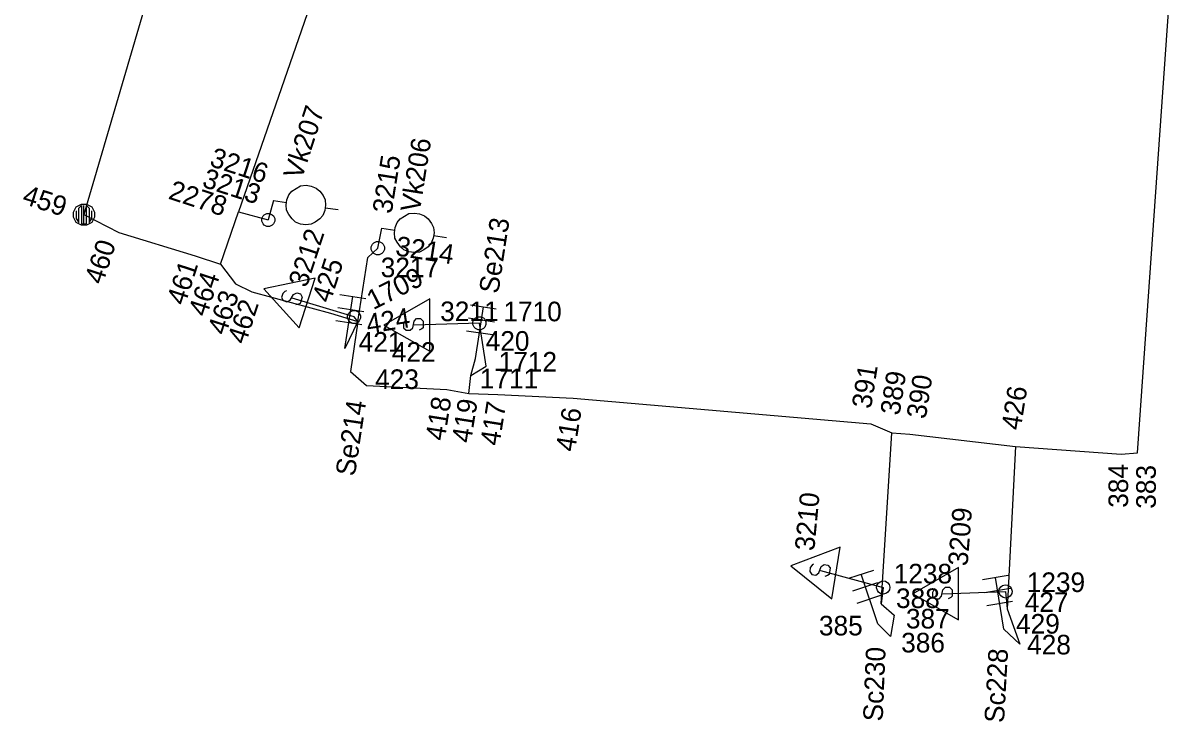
# Model space of a CAD drawing. Extents: x -535557 to -534097, y -1142175 to -1136716.
# Drawn here: x -534521.47 to -534477.24, y -1140090.45 to -1140063.74 of the extents above; entities that cross this region are included whole.
import ezdxf

# ---------------------------------------------------------------- set-up
doc = ezdxf.new("R2010")
doc.units = 0
doc.layers.add('Default', color=7, linetype='Continuous')
doc.layers.add('SS_SZDC', color=7, linetype='Continuous')

# ---------------------------------------------------------------- blocks, each defined once
blk = doc.blocks.new('POINT_DISPLAY')
at = {"layer": 'Default'}
blk.add_line((0, 0), (0, 0), dxfattribs=at)

msp = doc.modelspace()

# ---------------------------------------------------------------- linework, layer by layer
at = {"layer": 'SS_SZDC'}
for p, q in [((-534478.89, -1140080.159), (-534477.239, -1140056.569)), ((-534516.239, -1140061.079), (-534519.149, -1140071.059)), ((-534509.789, -1140060.959), (-534513.25, -1140070.95)), ((-534511.203, -1140070.164), (-534510.871, -1140069.959)), ((-534510.871, -1140069.959), (-534510.666, -1140069.937)), ((-534510.666, -1140069.937), (-534510.468, -1140069.965)), ((-534510.468, -1140069.965), (-534510.277, -1140070.042)), ((-534511.4, -1140070.49), (-534511.323, -1140070.299)), ((-534511.323, -1140070.299), (-534511.203, -1140070.164)), ((-534510.277, -1140070.042), (-534510.143, -1140070.162)), ((-534510.143, -1140070.162), (-534510.015, -1140070.331)), ((-534510.015, -1140070.331), (-534509.937, -1140070.494)), ((-534519.549, -1140070.959), (-534519.449, -1140070.759)), ((-534519.449, -1140070.759), (-534519.249, -1140070.659)), ((-534519.349, -1140070.809), (-534519.249, -1140070.709)), ((-534519.349, -1140071.359), (-534519.349, -1140070.809)), ((-534519.249, -1140070.659), (-534519.049, -1140070.659)), ((-534519.249, -1140070.709), (-534519.249, -1140071.409)), ((-534519.149, -1140071.409), (-534519.149, -1140070.709)), ((-534519.049, -1140070.659), (-534518.849, -1140070.759)), ((-534519.049, -1140071.409), (-534519.049, -1140070.709)), ((-534519.049, -1140070.709), (-534518.949, -1140070.809)), ((-534518.949, -1140070.809), (-534518.949, -1140071.359)), ((-534518.849, -1140070.759), (-534518.749, -1140070.959)), ((-534511.909, -1140070.52), (-534512.109, -1140071.26)), ((-534511.909, -1140070.52), (-534511.414, -1140070.589)), ((-534511.428, -1140070.688), (-534511.414, -1140070.589)), ((-534511.407, -1140070.893), (-534511.428, -1140070.688)), ((-534511.414, -1140070.589), (-534511.4, -1140070.49)), ((-534509.915, -1140070.699), (-534509.943, -1140070.897)), ((-534509.937, -1140070.494), (-534509.915, -1140070.699)), ((-534509.929, -1140070.798), (-534509.434, -1140070.867)), ((-534519.549, -1140071.159), (-534519.549, -1140070.959)), ((-534519.449, -1140071.359), (-534519.549, -1140071.159)), ((-534519.449, -1140070.909), (-534519.449, -1140071.209)), ((-534519.449, -1140071.209), (-534519.349, -1140071.359)), ((-534519.149, -1140071.059), (-534517.819, -1140071.739)), ((-534518.949, -1140071.359), (-534518.849, -1140071.209)), ((-534518.849, -1140071.209), (-534518.849, -1140070.909)), ((-534518.749, -1140071.159), (-534518.849, -1140071.359)), ((-534518.749, -1140070.959), (-534518.749, -1140071.159)), ((-534513.939, -1140072.95), (-534513.25, -1140070.95)), ((-534513.25, -1140070.95), (-534512.109, -1140071.26)), ((-534512.359, -1140071.21), (-534512.309, -1140071.11)), ((-534512.359, -1140071.31), (-534512.359, -1140071.21)), ((-534512.309, -1140071.11), (-534512.259, -1140071.06)), ((-534512.259, -1140071.06), (-534512.159, -1140071.01)), ((-534512.159, -1140071.01), (-534512.059, -1140071.01)), ((-534512.059, -1140071.01), (-534511.959, -1140071.06)), ((-534511.959, -1140071.06), (-534511.909, -1140071.11)), ((-534511.909, -1140071.11), (-534511.859, -1140071.21)), ((-534511.859, -1140071.21), (-534511.859, -1140071.31)), ((-534511.328, -1140071.056), (-534511.407, -1140070.893)), ((-534511.201, -1140071.225), (-534511.328, -1140071.056)), ((-534511.066, -1140071.345), (-534511.201, -1140071.225)), ((-534510.14, -1140071.223), (-534510.31, -1140071.35)), ((-534510.02, -1140071.088), (-534510.14, -1140071.223)), ((-534509.943, -1140070.897), (-534510.02, -1140071.088)), ((-534507.183, -1140071.359), (-534507.063, -1140071.224)), ((-534507.063, -1140071.224), (-534506.731, -1140071.019)), ((-534506.731, -1140071.019), (-534506.526, -1140070.997)), ((-534506.526, -1140070.997), (-534506.328, -1140071.025)), ((-534506.328, -1140071.025), (-534506.137, -1140071.102)), ((-534506.137, -1140071.102), (-534506.003, -1140071.222)), ((-534506.003, -1140071.222), (-534505.875, -1140071.391)), ((-534519.249, -1140071.459), (-534519.449, -1140071.359)), ((-534519.249, -1140071.409), (-534519.049, -1140071.409)), ((-534519.049, -1140071.459), (-534519.249, -1140071.459)), ((-534518.849, -1140071.359), (-534519.049, -1140071.459)), ((-534517.819, -1140071.739), (-534514.899, -1140072.629)), ((-534512.309, -1140071.41), (-534512.359, -1140071.31)), ((-534512.259, -1140071.46), (-534512.309, -1140071.41)), ((-534512.159, -1140071.51), (-534512.259, -1140071.46)), ((-534512.059, -1140071.51), (-534512.159, -1140071.51)), ((-534511.959, -1140071.46), (-534512.059, -1140071.51)), ((-534511.909, -1140071.41), (-534511.959, -1140071.46)), ((-534511.859, -1140071.31), (-534511.909, -1140071.41)), ((-534510.875, -1140071.422), (-534511.066, -1140071.345)), ((-534510.677, -1140071.45), (-534510.875, -1140071.422)), ((-534510.472, -1140071.428), (-534510.677, -1140071.45)), ((-534510.31, -1140071.35), (-534510.472, -1140071.428)), ((-534507.92, -1140072.34), (-534507.77, -1140071.579)), ((-534507.77, -1140071.579), (-534507.274, -1140071.649)), ((-534507.288, -1140071.748), (-534507.274, -1140071.649)), ((-534507.274, -1140071.649), (-534507.26, -1140071.55)), ((-534507.26, -1140071.55), (-534507.183, -1140071.359)), ((-534505.875, -1140071.391), (-534505.797, -1140071.554)), ((-534505.797, -1140071.554), (-534505.775, -1140071.759)), ((-534508.12, -1140072.19), (-534508.07, -1140072.14)), ((-534508.07, -1140072.14), (-534507.97, -1140072.09)), ((-534507.97, -1140072.09), (-534507.87, -1140072.09)), ((-534507.87, -1140072.09), (-534507.77, -1140072.14)), ((-534507.77, -1140072.14), (-534507.72, -1140072.19)), ((-534507.267, -1140071.953), (-534507.288, -1140071.748)), ((-534507.188, -1140072.116), (-534507.267, -1140071.953)), ((-534507.061, -1140072.285), (-534507.188, -1140072.116)), ((-534505.88, -1140072.148), (-534506, -1140072.283)), ((-534505.803, -1140071.957), (-534505.88, -1140072.148)), ((-534505.775, -1140071.759), (-534505.803, -1140071.957)), ((-534505.789, -1140071.858), (-534505.294, -1140071.927)), ((-534508.3, -1140072.7), (-534507.92, -1140072.34)), ((-534508.17, -1140072.29), (-534508.12, -1140072.19)), ((-534508.17, -1140072.39), (-534508.17, -1140072.29)), ((-534508.12, -1140072.49), (-534508.17, -1140072.39)), ((-534508.07, -1140072.54), (-534508.12, -1140072.49)), ((-534507.97, -1140072.59), (-534508.07, -1140072.54)), ((-534507.87, -1140072.59), (-534507.97, -1140072.59)), ((-534507.77, -1140072.54), (-534507.87, -1140072.59)), ((-534507.72, -1140072.49), (-534507.77, -1140072.54)), ((-534507.72, -1140072.19), (-534507.67, -1140072.29)), ((-534507.67, -1140072.39), (-534507.72, -1140072.49)), ((-534507.67, -1140072.29), (-534507.67, -1140072.39)), ((-534506.926, -1140072.405), (-534507.061, -1140072.285)), ((-534506.735, -1140072.482), (-534506.926, -1140072.405)), ((-534506.537, -1140072.51), (-534506.735, -1140072.482)), ((-534506.332, -1140072.488), (-534506.537, -1140072.51)), ((-534506.17, -1140072.41), (-534506.332, -1140072.488)), ((-534506, -1140072.283), (-534506.17, -1140072.41)), ((-534514.899, -1140072.629), (-534513.939, -1140072.95)), ((-534513.939, -1140072.95), (-534513.359, -1140073.7)), ((-534508.689, -1140075.139), (-534508.3, -1140072.7)), ((-534510.31, -1140073.484), (-534512.283, -1140073.894)), ((-534510.928, -1140075.386), (-534510.31, -1140073.484)), ((-534513.359, -1140073.7), (-534512.739, -1140074.01)), ((-534512.283, -1140073.894), (-534510.928, -1140075.386)), ((-534512.739, -1140074.01), (-534509.729, -1140074.829)), ((-534511.554, -1140074.078), (-534511.601, -1140074.221)), ((-534511.601, -1140074.221), (-534511.537, -1140074.347)), ((-534511.476, -1140073.999), (-534511.554, -1140074.078)), ((-534511.537, -1140074.347), (-534511.394, -1140074.393)), ((-534511.413, -1140073.967), (-534511.476, -1140073.999)), ((-534511.394, -1140074.393), (-534511.268, -1140074.329)), ((-534511.268, -1140074.329), (-534511.143, -1140074.107)), ((-534508.829, -1140074.969), (-534511.189, -1140074.25)), ((-534511.143, -1140074.107), (-534511.017, -1140074.043)), ((-534511.017, -1140074.043), (-534510.874, -1140074.089)), ((-534510.81, -1140074.215), (-534510.888, -1140074.453)), ((-534510.874, -1140074.089), (-534510.81, -1140074.215)), ((-534509.374, -1140074.117), (-534508.385, -1140074.267)), ((-534509.18, -1140076.17), (-534508.88, -1140074.192)), ((-534505.939, -1140074.28), (-534507.689, -1140075.28)), ((-534505.939, -1140076.28), (-534505.939, -1140074.28)), ((-534510.951, -1140074.485), (-534511.061, -1140074.502)), ((-534510.888, -1140074.453), (-534510.951, -1140074.485)), ((-534509.729, -1140074.829), (-534508.689, -1140075.139)), ((-534509.449, -1140074.611), (-534508.46, -1140074.761)), ((-534509.079, -1140074.919), (-534509.029, -1140074.819)), ((-534509.029, -1140074.819), (-534508.979, -1140074.769)), ((-534508.979, -1140074.769), (-534508.879, -1140074.719)), ((-534508.879, -1140074.719), (-534508.779, -1140074.719)), ((-534508.779, -1140074.719), (-534508.679, -1140074.769)), ((-534508.679, -1140074.769), (-534508.629, -1140074.819)), ((-534508.629, -1140074.819), (-534508.579, -1140074.919)), ((-534504.384, -1140074.507), (-534503.395, -1140074.657)), ((-534504.189, -1140076.559), (-534503.89, -1140074.582)), ((-534509.524, -1140075.106), (-534508.535, -1140075.256)), ((-534508.689, -1140075.139), (-534509.18, -1140076.17)), ((-534509.079, -1140075.019), (-534509.079, -1140074.919)), ((-534509.029, -1140075.119), (-534509.079, -1140075.019)), ((-534508.979, -1140075.169), (-534509.029, -1140075.119)), ((-534508.879, -1140075.219), (-534508.979, -1140075.169)), ((-534508.689, -1140075.139), (-534508.97, -1140077.049)), ((-534508.779, -1140075.219), (-534508.879, -1140075.219)), ((-534508.689, -1140075.139), (-534508.829, -1140074.969)), ((-534508.679, -1140075.169), (-534508.779, -1140075.219)), ((-534508.629, -1140075.119), (-534508.679, -1140075.169)), ((-534508.579, -1140075.019), (-534508.629, -1140075.119)), ((-534508.579, -1140074.919), (-534508.579, -1140075.019)), ((-534507.689, -1140075.28), (-534505.939, -1140076.28)), ((-534506.889, -1140075.13), (-534506.939, -1140075.23)), ((-534506.939, -1140075.23), (-534506.939, -1140075.38)), ((-534506.839, -1140075.08), (-534506.889, -1140075.13)), ((-534506.589, -1140075.38), (-534506.539, -1140075.13)), ((-534506.539, -1140075.13), (-534506.439, -1140075.03)), ((-534504.039, -1140075.209), (-534506.539, -1140075.28)), ((-534506.439, -1140075.03), (-534506.289, -1140075.03)), ((-534506.289, -1140075.03), (-534506.189, -1140075.13)), ((-534506.189, -1140075.13), (-534506.189, -1140075.38)), ((-534504.459, -1140075.001), (-534503.47, -1140075.151)), ((-534504.289, -1140075.159), (-534504.239, -1140075.059)), ((-534504.289, -1140075.259), (-534504.289, -1140075.159)), ((-534504.239, -1140075.359), (-534504.289, -1140075.259)), ((-534504.239, -1140075.059), (-534504.189, -1140075.009)), ((-534504.189, -1140075.009), (-534504.089, -1140074.959)), ((-534504.089, -1140074.959), (-534503.989, -1140074.959)), ((-534503.779, -1140076.85), (-534504.039, -1140075.209)), ((-534503.989, -1140074.959), (-534503.889, -1140075.009)), ((-534503.889, -1140075.009), (-534503.839, -1140075.059)), ((-534503.839, -1140075.059), (-534503.789, -1140075.159)), ((-534503.789, -1140075.259), (-534503.839, -1140075.359)), ((-534503.789, -1140075.159), (-534503.789, -1140075.259)), ((-534506.939, -1140075.38), (-534506.839, -1140075.48)), ((-534506.839, -1140075.48), (-534506.689, -1140075.48)), ((-534506.689, -1140075.48), (-534506.589, -1140075.38)), ((-534506.239, -1140075.43), (-534506.339, -1140075.48)), ((-534506.189, -1140075.38), (-534506.239, -1140075.43)), ((-534504.534, -1140075.496), (-534503.545, -1140075.646)), ((-534504.189, -1140075.409), (-534504.239, -1140075.359)), ((-534504.089, -1140075.459), (-534504.189, -1140075.409)), ((-534503.989, -1140075.459), (-534504.089, -1140075.459)), ((-534503.889, -1140075.409), (-534503.989, -1140075.459)), ((-534503.839, -1140075.359), (-534503.889, -1140075.409)), ((-534504.369, -1140077.209), (-534504.189, -1140076.559)), ((-534508.97, -1140077.049), (-534508.359, -1140077.59)), ((-534504.369, -1140077.209), (-534503.779, -1140076.85)), ((-534504.439, -1140077.899), (-534504.369, -1140077.209)), ((-534508.359, -1140077.59), (-534505.289, -1140077.739)), ((-534505.289, -1140077.739), (-534504.439, -1140077.899)), ((-534504.439, -1140077.899), (-534503.34, -1140077.93)), ((-534503.34, -1140077.93), (-534500.46, -1140078.069)), ((-534500.46, -1140078.069), (-534489.09, -1140079.059)), ((-534489.09, -1140079.059), (-534488.279, -1140079.399)), ((-534488.689, -1140085.93), (-534488.279, -1140079.399)), ((-534488.279, -1140079.399), (-534487.59, -1140079.45)), ((-534487.59, -1140079.45), (-534483.56, -1140079.92)), ((-534483.56, -1140079.92), (-534483.88, -1140086.129)), ((-534483.56, -1140079.92), (-534479.52, -1140080.209)), ((-534479.52, -1140080.209), (-534478.89, -1140080.159)), ((-534490.26, -1140083.766), (-534492.145, -1140084.48)), ((-534490.573, -1140085.741), (-534490.26, -1140083.766)), ((-534492.145, -1140084.48), (-534490.573, -1140085.741)), ((-534491.397, -1140084.548), (-534491.42, -1140084.696)), ((-534491.332, -1140084.457), (-534491.397, -1140084.548)), ((-534491.275, -1140084.415), (-534491.332, -1140084.457)), ((-534491.075, -1140084.75), (-534490.986, -1140084.511)), ((-534490.986, -1140084.511), (-534490.872, -1140084.428)), ((-534490.872, -1140084.428), (-534490.723, -1140084.452)), ((-534490.723, -1140084.452), (-534490.64, -1140084.566)), ((-534490.64, -1140084.566), (-534490.679, -1140084.813)), ((-534485.729, -1140084.549), (-534487.479, -1140085.549)), ((-534485.729, -1140086.549), (-534485.729, -1140084.549)), ((-534491.42, -1140084.696), (-534491.337, -1140084.81)), ((-534491.337, -1140084.81), (-534491.189, -1140084.834)), ((-534491.189, -1140084.834), (-534491.075, -1140084.75)), ((-534491.01, -1140084.659), (-534488.609, -1140085.309)), ((-534490.737, -1140084.855), (-534490.843, -1140084.888)), ((-534490.679, -1140084.813), (-534490.737, -1140084.855)), ((-534489.924, -1140084.959), (-534488.975, -1140084.644)), ((-534488.819, -1140086.7), (-534489.45, -1140084.801)), ((-534484.819, -1140085.008), (-534483.832, -1140084.845)), ((-534484, -1140086.899), (-534484.325, -1140084.926)), ((-534489.767, -1140085.434), (-534488.818, -1140085.118)), ((-534488.864, -1140085.321), (-534488.849, -1140085.223)), ((-534488.83, -1140085.428), (-534488.864, -1140085.321)), ((-534488.849, -1140085.223), (-534488.785, -1140085.131)), ((-534488.788, -1140085.485), (-534488.83, -1140085.428)), ((-534488.785, -1140085.131), (-534488.728, -1140085.089)), ((-534488.728, -1140085.089), (-534488.621, -1140085.055)), ((-534488.609, -1140085.309), (-534488.689, -1140085.93)), ((-534488.621, -1140085.055), (-534488.523, -1140085.07)), ((-534488.523, -1140085.07), (-534488.431, -1140085.134)), ((-534488.37, -1140085.396), (-534488.434, -1140085.488)), ((-534488.431, -1140085.134), (-534488.389, -1140085.191)), ((-534488.389, -1140085.191), (-534488.355, -1140085.298)), ((-534488.355, -1140085.298), (-534488.37, -1140085.396)), ((-534486.679, -1140085.399), (-534486.729, -1140085.499)), ((-534486.629, -1140085.349), (-534486.679, -1140085.399)), ((-534486.379, -1140085.649), (-534486.329, -1140085.399)), ((-534486.329, -1140085.399), (-534486.229, -1140085.299)), ((-534486.229, -1140085.299), (-534486.079, -1140085.299)), ((-534486.079, -1140085.299), (-534485.979, -1140085.399)), ((-534485.979, -1140085.399), (-534485.979, -1140085.649)), ((-534484.737, -1140085.501), (-534483.751, -1140085.338)), ((-534484.194, -1140085.471), (-534484.179, -1140085.373)), ((-534484.179, -1140085.373), (-534484.115, -1140085.281)), ((-534484.115, -1140085.281), (-534484.058, -1140085.239)), ((-534484.058, -1140085.239), (-534483.951, -1140085.205)), ((-534483.951, -1140085.205), (-534483.853, -1140085.22)), ((-534483.853, -1140085.22), (-534483.761, -1140085.284)), ((-534483.761, -1140085.284), (-534483.719, -1140085.341)), ((-534483.719, -1140085.341), (-534483.685, -1140085.448)), ((-534483.685, -1140085.448), (-534483.7, -1140085.546)), ((-534489.609, -1140085.908), (-534488.66, -1140085.593)), ((-534488.696, -1140085.549), (-534488.788, -1140085.485)), ((-534488.598, -1140085.564), (-534488.696, -1140085.549)), ((-534488.491, -1140085.53), (-534488.598, -1140085.564)), ((-534488.434, -1140085.488), (-534488.491, -1140085.53)), ((-534487.479, -1140085.549), (-534485.729, -1140086.549)), ((-534486.729, -1140085.499), (-534486.729, -1140085.649)), ((-534486.729, -1140085.649), (-534486.629, -1140085.749)), ((-534486.629, -1140085.749), (-534486.479, -1140085.749)), ((-534486.479, -1140085.749), (-534486.379, -1140085.649)), ((-534486.329, -1140085.549), (-534483.939, -1140085.459)), ((-534486.029, -1140085.699), (-534486.129, -1140085.749)), ((-534485.979, -1140085.649), (-534486.029, -1140085.699)), ((-534484.656, -1140085.994), (-534483.669, -1140085.831)), ((-534484.16, -1140085.578), (-534484.194, -1140085.471)), ((-534484.118, -1140085.635), (-534484.16, -1140085.578)), ((-534484.026, -1140085.699), (-534484.118, -1140085.635)), ((-534483.928, -1140085.714), (-534484.026, -1140085.699)), ((-534483.939, -1140085.459), (-534483.88, -1140086.129)), ((-534483.821, -1140085.68), (-534483.928, -1140085.714)), ((-534483.764, -1140085.638), (-534483.821, -1140085.68)), ((-534483.7, -1140085.546), (-534483.764, -1140085.638)), ((-534488.689, -1140085.93), (-534488.199, -1140086.37)), ((-534483.88, -1140086.129), (-534483.39, -1140087.479)), ((-534488.329, -1140087.19), (-534488.819, -1140086.7)), ((-534488.199, -1140086.37), (-534488.329, -1140087.19)), ((-534483.39, -1140087.479), (-534484, -1140086.899))]:
    msp.add_line(p, q, dxfattribs=at)

# ---------------------------------------------------------------- block references
for p in [(-534511.909, -1140070.52), (-534519.149, -1140071.059), (-534513.25, -1140070.95), (-534512.109, -1140071.26), (-534512.109, -1140071.26), (-534517.819, -1140071.739), (-534507.77, -1140071.579), (-534507.92, -1140072.34), (-534507.92, -1140072.34), (-534514.899, -1140072.629), (-534513.939, -1140072.95), (-534508.3, -1140072.7), (-534513.359, -1140073.7), (-534512.739, -1140074.01), (-534511.189, -1140074.25), (-534509.729, -1140074.829), (-534508.829, -1140074.969), (-534508.829, -1140074.969), (-534508.689, -1140075.139), (-534506.539, -1140075.28), (-534504.039, -1140075.209), (-534504.039, -1140075.209), (-534509.18, -1140076.17), (-534504.189, -1140076.559), (-534508.97, -1140077.049), (-534503.779, -1140076.85), (-534504.369, -1140077.209), (-534508.359, -1140077.59), (-534505.289, -1140077.739), (-534504.439, -1140077.899), (-534503.34, -1140077.93), (-534500.46, -1140078.069), (-534489.09, -1140079.059), (-534488.279, -1140079.399), (-534487.59, -1140079.45), (-534483.56, -1140079.92), (-534479.52, -1140080.209), (-534478.89, -1140080.159), (-534491.01, -1140084.659), (-534488.609, -1140085.309), (-534488.609, -1140085.309), (-534486.329, -1140085.549), (-534483.939, -1140085.459), (-534483.939, -1140085.459), (-534488.689, -1140085.93), (-534483.88, -1140086.129), (-534488.819, -1140086.7), (-534488.199, -1140086.37), (-534488.329, -1140087.19), (-534484, -1140086.899), (-534483.39, -1140087.479)]:
    msp.add_blockref('POINT_DISPLAY', p, dxfattribs=at)

# ---------------------------------------------------------------- texts
for s, rotation, p in [('Vk207', 72, (-534510.834, -1140069.755)), ('Vk206', 81, (-534506.321, -1140070.998)), ('3216', 342, (-534514.388, -1140069.186)), ('3215', 81, (-534507.394, -1140071.05)), ('3213', 342, (-534514.674, -1140069.982)), ('2278', 342, (-534515.963, -1140070.441)), ('459', 342, (-534521.548, -1140070.623)), ('Se213', 81.3756, (-534503.319, -1140074.106)), ('3212', 72, (-534510.641, -1140073.878)), ('460', 72, (-534518.434, -1140073.765)), ('3214', 351, (-534507.279, -1140072.612)), ('461', 72, (-534515.294, -1140074.56)), ('425', 72, (-534509.744, -1140074.47)), ('464', 72, (-534514.47, -1140074.996)), ('1709', 27, (-534508.098, -1140074.716)), ('463', 72, (-534513.734, -1140075.701)), ('462', 72, (-534512.978, -1140076.05)), ('424', 9, (-534508.298, -1140075.614)), ('391', 81, (-534489.078, -1140078.505)), ('389', 81, (-534487.99, -1140078.756)), ('390', 81, (-534486.987, -1140078.895)), ('426', 81, (-534483.362, -1140079.327)), ('Se214', 81.3756, (-534508.801, -1140081.084)), ('418', 81, (-534505.368, -1140079.732)), ('419', 81, (-534504.364, -1140079.815)), ('417', 81, (-534503.277, -1140079.92)), ('416', 81, (-534500.391, -1140080.15)), ('384', 90, (-534479.254, -1140082.264)), ('383', 90, (-534478.195, -1140082.301)), ('3210', 84.6, (-534491.247, -1140083.934)), ('3209', 85.5, (-534485.388, -1140084.51)), ('Sc230', 87.6756, (-534488.633, -1140090.44)), ('Sc228', 86.7756, (-534483.997, -1140090.503))]:
    msp.add_text(s, height=0.75, rotation=rotation, dxfattribs=at).set_placement(p)
for s, p in [('3217', (-534507.812, -1140073.451)), ('3211', (-534505.539, -1140075.13)), ('1710', (-534503.126, -1140075.136)), ('421', (-534508.654, -1140076.297)), ('420', (-534503.8, -1140076.261)), ('422', (-534507.386, -1140076.682)), ('1712', (-534503.306, -1140077.059)), ('423', (-534508.024, -1140077.724)), ('1711', (-534504.025, -1140077.699)), ('1238', (-534488.212, -1140085.157)), ('1239', (-534483.128, -1140085.485)), ('388', (-534488.123, -1140086.097)), ('427', (-534483.206, -1140086.245)), ('387', (-534487.743, -1140086.878)), ('429', (-534483.537, -1140087.074)), ('385', (-534491.067, -1140087.144)), ('386', (-534487.925, -1140087.794)), ('428', (-534483.114, -1140087.87))]:
    msp.add_text(s, height=0.75, dxfattribs=at).set_placement(p)

doc.saveas('drawing.dxf')
